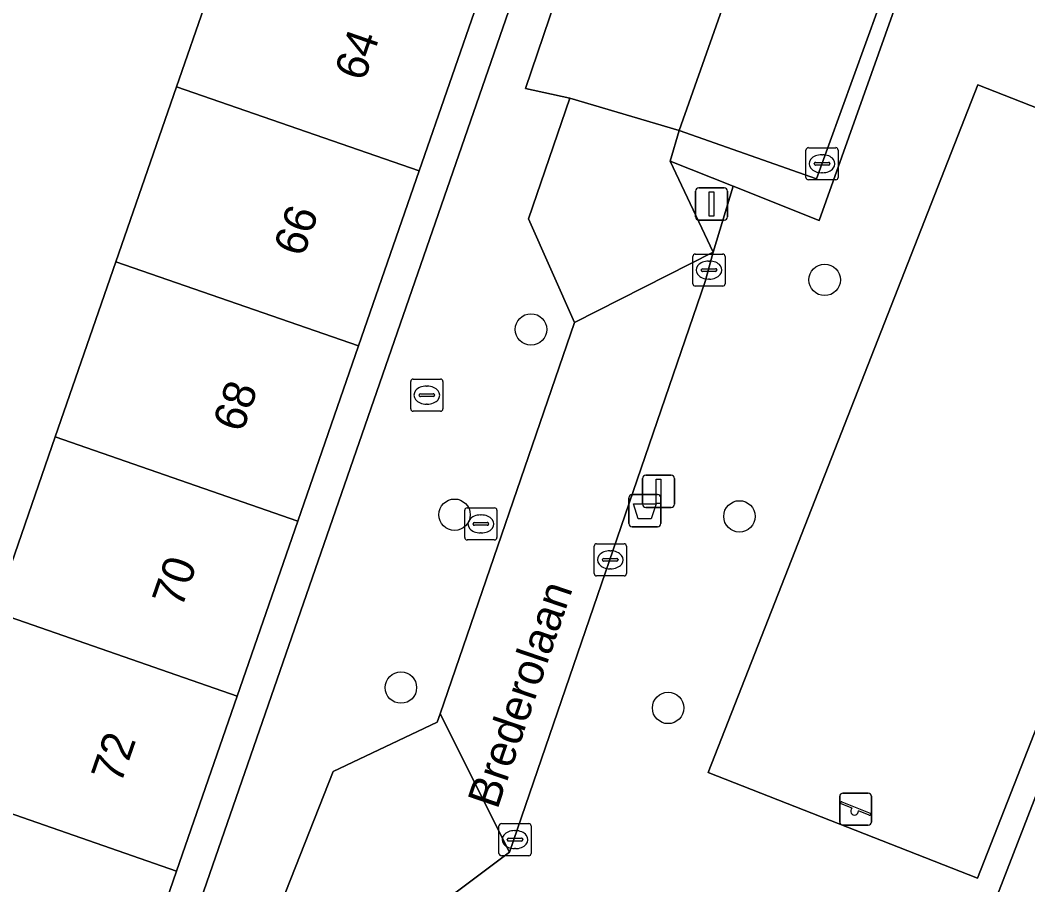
# Model space of a CAD drawing. Extents: x 160349 to 161355, y 381727 to 382854.
# Drawn here: x 160652.39 to 160683.73, y 382175.26 to 382202.15 of the extents above; entities that cross this region are included whole.
import ezdxf

# ---------------------------------------------------------------- set-up
doc = ezdxf.new("R2010")
doc.units = 0
for name, color, linetype in [('IMGEO_Afvalbak', 7, 'Continuous'), ('IMGEO_Boom', 7, 'Continuous'), ('IMGEO_Brandkraan', 7, 'Continuous'), ('IMGEO_Erf', 7, 'Continuous'), ('IMGEO_Groenvoorziening', 7, 'Continuous'), ('IMGEO_Kolk', 7, 'Continuous'), ('IMGEO_Lichtmast', 7, 'Continuous'), ('IMGEO_Openbare_ruimte_label', 7, 'Continuous'), ('IMGEO_Pand', 7, 'Continuous'), ('IMGEO_Pand_nummerreeks', 7, 'Continuous'), ('IMGEO_Parkeervlak_open', 7, 'Continuous'), ('IMGEO_Rioolput', 7, 'Continuous'), ('IMGEO_Speelvoorziening', 7, 'Continuous'), ('IMGEO_Verkeersbordpaal', 7, 'Continuous'), ('IMGEO_Voetpad_open', 7, 'Continuous'), ('IMGEO_Woonerf_open', 7, 'Continuous')]:
    doc.layers.add(name, color=color, linetype=linetype)

msp = doc.modelspace()

# ---------------------------------------------------------------- linework, layer by layer
at = {"layer": 'IMGEO_Afvalbak'}
for p, q in [((160671.322, 382186.495), (160671.322, 382187.295)), ((160671.322, 382187.295), (160671.322, 382186.495)), ((160671.422, 382187.395), (160672.212, 382187.395)), ((160672.212, 382187.395), (160671.422, 382187.395)), ((160672.312, 382187.295), (160672.312, 382186.495)), ((160672.312, 382186.495), (160672.312, 382187.295)), ((160672.212, 382186.395), (160671.422, 382186.395)), ((160671.422, 382186.395), (160672.212, 382186.395))]:
    msp.add_line(p, q, dxfattribs=at)
msp.add_lwpolyline([(160671.465, 382187.109), (160672.169, 382187.109), (160672.02, 382186.639), (160671.614, 382186.639), (160671.465, 382187.109)], dxfattribs=at)
for centre, start, end in [((160671.422, 382187.295), 90, 180), ((160671.422, 382187.295), 90, 180), ((160672.212, 382187.295), 0, 90), ((160672.212, 382187.295), 360, 90), ((160671.422, 382186.495), 180, 270), ((160671.422, 382186.495), 180, 270), ((160672.212, 382186.495), 270, 0), ((160672.212, 382186.495), 270, 0)]:
    msp.add_arc(centre, 0.1, start, end, dxfattribs=at)
at = {"layer": 'IMGEO_Boom'}
for centre in [(160677.413, 382194.076), (160668.277, 382192.533), (160665.898, 382186.77), (160674.762, 382186.718), (160664.231, 382181.393), (160672.543, 382180.76)]:
    msp.add_circle(centre, 0.489, dxfattribs=at)
at = {"layer": 'IMGEO_Brandkraan'}
for p, q in [((160664.611, 382190.99), (160665.463, 382190.99)), ((160664.536, 382190.064), (160664.536, 382190.916)), ((160665.024, 382190.77), (160665.049, 382190.77)), ((160665.537, 382190.916), (160665.537, 382190.064)), ((160664.795, 382190.484), (160664.795, 382190.496)), ((160665.233, 382190.447), (160664.835, 382190.447)), ((160664.838, 382190.533), (160665.236, 382190.533)), ((160665.279, 382190.496), (160665.279, 382190.484)), ((160665.047, 382190.21), (160665.022, 382190.21)), ((160665.463, 382189.99), (160664.611, 382189.99))]:
    msp.add_line(p, q, dxfattribs=at)
for points in [[(160664.611, 382190.99), (160665.463, 382190.99)], [(160664.536, 382190.064), (160664.536, 382190.916)], [(160665.537, 382190.916), (160665.537, 382190.064)], [(160665.463, 382189.99), (160664.611, 382189.99)]]:
    msp.add_lwpolyline(points, dxfattribs=at)
for centre, radius, start, end in [((160664.613, 382190.914), 0.0765, 91.552, 178.448), ((160664.613, 382190.914), 0.0765, 91.552, 178.448), ((160665.461, 382190.914), 0.0765, 1.552, 88.448), ((160665.461, 382190.914), 0.0765, 1.552, 88.448), ((160664.835, 382190.493), 0.0403, 85.8775, 175.7526), ((160664.832, 382190.483), 0.0366, 178.938, 274.7102), ((160665.236, 382190.49), 0.043, 264.8664, 352.4533), ((160665.24, 382190.495), 0.0386, 1.7309, 96.639), ((160664.613, 382190.066), 0.0765, 181.552, 268.448), ((160664.613, 382190.066), 0.0765, 181.552, 268.448), ((160665.461, 382190.066), 0.0765, 271.552, 358.448), ((160665.461, 382190.066), 0.0765, 271.552, 358.448)]:
    msp.add_arc(centre, radius, start, end, dxfattribs=at)
for centre, major_axis, ratio, start_param, end_param in [((160665.023, 382190.49), (-0.387, 0.002), 0.722429, 4.712389, 7.853982), ((160665.048, 382190.49), (-0.39, 0.002), 0.717154, 1.570796, 4.712389)]:
    msp.add_ellipse(centre, major_axis=major_axis, ratio=ratio, start_param=start_param, end_param=end_param, dxfattribs=at)
at = {"layer": 'IMGEO_Erf'}
msp.add_lwpolyline([(160678.979, 382235.356), (160678.036, 382235.688), (160676.111, 382230.13), (160674.225, 382224.686), (160672.339, 382219.241), (160670.454, 382213.797), (160668.568, 382208.352), (160666.682, 382202.907), (160664.796, 382197.463), (160662.911, 382192.019), (160661.024, 382186.573), (160659.139, 382181.129), (160657.253, 382175.684), (160655.328, 382170.127), (160656.273, 382169.8)], close=True, dxfattribs=at)
msp.add_lwpolyline([(160636.36, 382203.416), (160635.117, 382199.609), (160637.636, 382198.736), (160636.379, 382195.123), (160635.068, 382191.353), (160632.557, 382192.224), (160631.261, 382188.569), (160633.795, 382187.69), (160632.595, 382184.239), (160636.687, 382182.819), (160634.774, 382177.3), (160647.781, 382172.741), (160649.707, 382178.302), (160651.593, 382183.746), (160653.478, 382189.191), (160655.365, 382194.637), (160657.25, 382200.081), (160659.136, 382205.525)], dxfattribs=at)
at = {"layer": 'IMGEO_Groenvoorziening'}
for points in [[(160693.185, 382201.839), (160694.059, 382204.062), (160684.663, 382209.401), (160685.334, 382210.118), (160686.362, 382212.23), (160683.428, 382213.325), (160677.237, 382195.926), (160674.564, 382196.99), (160673.941, 382194.938), (160673.693, 382194.029), (160667.606, 382176.272), (160664.299, 382173.795), (160668.888, 382172.08), (160670.241, 382171.613), (160670.367, 382171.963), (160677.936, 382169.378), (160678.093, 382169.781), (160680.44, 382168.899), (160689.732, 382192.872)], [(160682.175, 382200.143), (160673.791, 382178.754), (160682.17, 382175.469), (160690.554, 382196.858)], [(160690.554, 382196.858), (160682.17, 382175.469), (160673.791, 382178.754), (160682.175, 382200.143)], [(160674.564, 382196.99), (160672.61, 382197.767), (160673.941, 382194.938)], [(160684.037, 382167.73), (160690.039, 382182.888), (160690.974, 382185.249), (160689.75, 382187.235), (160691.465, 382192.097), (160689.732, 382192.872), (160680.44, 382168.899), (160683.974, 382167.572)]]:
    msp.add_lwpolyline(points, close=True, dxfattribs=at)
at = {"layer": 'IMGEO_Kolk'}
for p, q in [((160676.906, 382198.188), (160677.758, 382198.188)), ((160676.831, 382197.262), (160676.831, 382198.114)), ((160677.319, 382197.968), (160677.344, 382197.968)), ((160677.832, 382198.114), (160677.832, 382197.262)), ((160677.09, 382197.682), (160677.09, 382197.694)), ((160677.528, 382197.645), (160677.13, 382197.645)), ((160677.133, 382197.731), (160677.531, 382197.731)), ((160677.574, 382197.694), (160677.574, 382197.682)), ((160677.342, 382197.408), (160677.317, 382197.408)), ((160677.758, 382197.188), (160676.906, 382197.188)), ((160673.314, 382193.954), (160673.314, 382194.806)), ((160673.389, 382194.88), (160674.241, 382194.88)), ((160674.315, 382194.806), (160674.315, 382193.954)), ((160673.573, 382194.374), (160673.573, 382194.386)), ((160673.616, 382194.423), (160674.014, 382194.423)), ((160673.802, 382194.66), (160673.827, 382194.66)), ((160674.057, 382194.386), (160674.057, 382194.374)), ((160674.011, 382194.337), (160673.613, 382194.337)), ((160673.825, 382194.1), (160673.8, 382194.1)), ((160674.241, 382193.88), (160673.389, 382193.88)), ((160670.244, 382184.942), (160670.244, 382185.794)), ((160670.319, 382185.868), (160671.171, 382185.868)), ((160670.732, 382185.648), (160670.757, 382185.648)), ((160671.245, 382185.794), (160671.245, 382184.942)), ((160670.503, 382185.362), (160670.503, 382185.374)), ((160670.941, 382185.325), (160670.543, 382185.325)), ((160670.546, 382185.411), (160670.944, 382185.411)), ((160670.987, 382185.374), (160670.987, 382185.362)), ((160670.755, 382185.088), (160670.73, 382185.088)), ((160671.171, 382184.868), (160670.319, 382184.868)), ((160667.355, 382177.163), (160668.207, 382177.163)), ((160667.28, 382176.237), (160667.28, 382177.089)), ((160667.768, 382176.943), (160667.793, 382176.943)), ((160668.281, 382177.089), (160668.281, 382176.237)), ((160667.539, 382176.657), (160667.539, 382176.669)), ((160667.977, 382176.62), (160667.579, 382176.62)), ((160667.582, 382176.706), (160667.98, 382176.706)), ((160668.023, 382176.669), (160668.023, 382176.657)), ((160667.791, 382176.383), (160667.766, 382176.383)), ((160668.207, 382176.163), (160667.355, 382176.163))]:
    msp.add_line(p, q, dxfattribs=at)
for points in [[(160676.906, 382198.188), (160677.758, 382198.188)], [(160676.831, 382197.262), (160676.831, 382198.114)], [(160677.832, 382198.114), (160677.832, 382197.262)], [(160677.758, 382197.188), (160676.906, 382197.188)], [(160673.314, 382193.954), (160673.314, 382194.806)], [(160673.389, 382194.88), (160674.241, 382194.88)], [(160674.315, 382194.806), (160674.315, 382193.954)], [(160674.241, 382193.88), (160673.389, 382193.88)], [(160670.244, 382184.942), (160670.244, 382185.794)], [(160670.319, 382185.868), (160671.171, 382185.868)], [(160671.245, 382185.794), (160671.245, 382184.942)], [(160671.171, 382184.868), (160670.319, 382184.868)], [(160667.355, 382177.163), (160668.207, 382177.163)], [(160667.28, 382176.237), (160667.28, 382177.089)], [(160668.281, 382177.089), (160668.281, 382176.237)], [(160668.207, 382176.163), (160667.355, 382176.163)]]:
    msp.add_lwpolyline(points, dxfattribs=at)
for centre, radius, start, end in [((160676.908, 382198.112), 0.0765, 91.552, 178.448), ((160676.908, 382198.112), 0.0765, 91.552, 178.448), ((160677.756, 382198.112), 0.0765, 1.552, 88.448), ((160677.756, 382198.112), 0.0765, 1.552, 88.448), ((160677.13, 382197.691), 0.0403, 85.8775, 175.7526), ((160677.127, 382197.681), 0.0366, 178.938, 274.7102), ((160677.531, 382197.688), 0.043, 264.8664, 352.4533), ((160677.535, 382197.693), 0.0386, 1.7309, 96.639), ((160676.908, 382197.264), 0.0765, 181.552, 268.448), ((160676.908, 382197.264), 0.0765, 181.552, 268.448), ((160677.756, 382197.264), 0.0765, 271.552, 358.448), ((160677.756, 382197.264), 0.0765, 271.552, 358.448), ((160673.391, 382194.804), 0.0765, 91.552, 178.448), ((160673.391, 382194.804), 0.0765, 91.552, 178.448), ((160674.239, 382194.804), 0.0765, 1.552, 88.448), ((160674.239, 382194.804), 0.0765, 1.552, 88.448), ((160673.613, 382194.383), 0.0403, 85.8775, 175.7526), ((160674.018, 382194.385), 0.0386, 1.7309, 96.639), ((160673.61, 382194.373), 0.0366, 178.938, 274.7102), ((160674.014, 382194.38), 0.043, 264.8664, 352.4533), ((160673.391, 382193.956), 0.0765, 181.552, 268.448), ((160673.391, 382193.956), 0.0765, 181.552, 268.448), ((160674.239, 382193.956), 0.0765, 271.552, 358.448), ((160674.239, 382193.956), 0.0765, 271.552, 358.448), ((160670.321, 382185.792), 0.0765, 91.552, 178.448), ((160670.321, 382185.792), 0.0765, 91.552, 178.448), ((160671.169, 382185.792), 0.0765, 1.552, 88.448), ((160671.169, 382185.792), 0.0765, 1.552, 88.448), ((160670.543, 382185.371), 0.0403, 85.8775, 175.7526), ((160670.54, 382185.361), 0.0366, 178.938, 274.7102), ((160670.944, 382185.368), 0.043, 264.8664, 352.4533), ((160670.948, 382185.373), 0.0386, 1.7309, 96.639), ((160670.321, 382184.944), 0.0765, 181.552, 268.448), ((160670.321, 382184.944), 0.0765, 181.552, 268.448), ((160671.169, 382184.944), 0.0765, 271.552, 358.448), ((160671.169, 382184.944), 0.0765, 271.552, 358.448), ((160667.357, 382177.087), 0.0765, 91.552, 178.448), ((160667.357, 382177.087), 0.0765, 91.552, 178.448), ((160668.205, 382177.087), 0.0765, 1.552, 88.448), ((160668.205, 382177.087), 0.0765, 1.552, 88.448), ((160667.579, 382176.666), 0.0403, 85.8775, 175.7526), ((160667.576, 382176.656), 0.0366, 178.938, 274.7102), ((160667.98, 382176.663), 0.043, 264.8664, 352.4533), ((160667.984, 382176.668), 0.0386, 1.7309, 96.639), ((160667.357, 382176.239), 0.0765, 181.552, 268.448), ((160667.357, 382176.239), 0.0765, 181.552, 268.448), ((160668.205, 382176.239), 0.0765, 271.552, 358.448), ((160668.205, 382176.239), 0.0765, 271.552, 358.448)]:
    msp.add_arc(centre, radius, start, end, dxfattribs=at)
for centre, major_axis, ratio, start_param, end_param in [((160677.318, 382197.688), (-0.387, 0.002), 0.722429, 4.712389, 7.853982), ((160677.343, 382197.688), (-0.39, 0.002), 0.717154, 1.570796, 4.712389), ((160673.801, 382194.38), (-0.387, 0.002), 0.722429, 4.712389, 7.853982), ((160673.826, 382194.38), (-0.39, 0.002), 0.717154, 1.570796, 4.712389), ((160670.731, 382185.368), (-0.387, 0.002), 0.722429, 4.712389, 7.853982), ((160670.756, 382185.368), (-0.39, 0.002), 0.717154, 1.570796, 4.712389), ((160667.767, 382176.663), (-0.387, 0.002), 0.722429, 4.712389, 7.853982), ((160667.792, 382176.663), (-0.39, 0.002), 0.717154, 1.570796, 4.712389)]:
    msp.add_ellipse(centre, major_axis=major_axis, ratio=ratio, start_param=start_param, end_param=end_param, dxfattribs=at)
at = {"layer": 'IMGEO_Lichtmast'}
for p, q in [((160673.499, 382196.935), (160674.289, 382196.935)), ((160674.289, 382196.935), (160673.499, 382196.935)), ((160673.399, 382196.035), (160673.399, 382196.835)), ((160673.399, 382196.835), (160673.399, 382196.035)), ((160674.389, 382196.835), (160674.389, 382196.035)), ((160674.389, 382196.035), (160674.389, 382196.835)), ((160674.289, 382195.935), (160673.499, 382195.935)), ((160673.499, 382195.935), (160674.289, 382195.935))]:
    msp.add_line(p, q, dxfattribs=at)
msp.add_lwpolyline([(160673.819, 382196.81), (160673.969, 382196.81), (160673.969, 382196.06), (160673.819, 382196.06), (160673.819, 382196.81)], dxfattribs=at)
for centre, start, end in [((160673.499, 382196.835), 90, 180), ((160673.499, 382196.835), 90, 180), ((160674.289, 382196.835), 0, 90), ((160674.289, 382196.835), 360, 90), ((160673.499, 382196.035), 180, 270), ((160673.499, 382196.035), 180, 270), ((160674.289, 382196.035), 270, 0), ((160674.289, 382196.035), 270, 0)]:
    msp.add_arc(centre, 0.1, start, end, dxfattribs=at)
at = {"layer": 'IMGEO_Pand'}
for points in [[(160659.136, 382205.525), (160657.25, 382200.081), (160664.796, 382197.463), (160666.682, 382202.907)], [(160655.365, 382194.637), (160662.911, 382192.019), (160664.796, 382197.463), (160657.25, 382200.081)], [(160655.365, 382194.637), (160653.478, 382189.191), (160661.024, 382186.573), (160662.911, 382192.019)], [(160653.478, 382189.191), (160651.593, 382183.746), (160659.139, 382181.129), (160661.024, 382186.573)], [(160659.139, 382181.129), (160651.593, 382183.746), (160649.707, 382178.302), (160657.253, 382175.684)], [(160657.253, 382175.684), (160649.707, 382178.302), (160647.781, 382172.741), (160650.604, 382171.763), (160655.328, 382170.127)]]:
    msp.add_lwpolyline(points, close=True, dxfattribs=at)
at = {"layer": 'IMGEO_Parkeervlak_open'}
msp.add_lwpolyline([(160672.887, 382198.717), (160677.16, 382197.218), (160679.072, 382202.502), (160682.616, 382212.575), (160678.398, 382214.339)], close=True, dxfattribs=at)
at = {"layer": 'IMGEO_Rioolput'}
for p, q in [((160666.217, 382186.058), (160666.217, 382186.91)), ((160666.292, 382186.984), (160667.144, 382186.984)), ((160667.218, 382186.91), (160667.218, 382186.058)), ((160666.705, 382186.764), (160666.73, 382186.764)), ((160666.476, 382186.478), (160666.476, 382186.49)), ((160666.914, 382186.441), (160666.516, 382186.441)), ((160666.519, 382186.527), (160666.917, 382186.527)), ((160666.96, 382186.49), (160666.96, 382186.478)), ((160667.144, 382185.984), (160666.292, 382185.984)), ((160666.728, 382186.204), (160666.703, 382186.204))]:
    msp.add_line(p, q, dxfattribs=at)
for points in [[(160666.217, 382186.058), (160666.217, 382186.91)], [(160666.292, 382186.984), (160667.144, 382186.984)], [(160667.218, 382186.91), (160667.218, 382186.058)], [(160667.144, 382185.984), (160666.292, 382185.984)]]:
    msp.add_lwpolyline(points, dxfattribs=at)
for centre, radius, start, end in [((160666.294, 382186.908), 0.0765, 91.552, 178.448), ((160666.294, 382186.908), 0.0765, 91.552, 178.448), ((160667.142, 382186.908), 0.0765, 1.552, 88.448), ((160667.142, 382186.908), 0.0765, 1.552, 88.448), ((160666.516, 382186.487), 0.0403, 85.8775, 175.7526), ((160666.513, 382186.477), 0.0366, 178.938, 274.7102), ((160666.917, 382186.484), 0.043, 264.8664, 352.4533), ((160666.921, 382186.489), 0.0386, 1.7309, 96.639), ((160666.294, 382186.06), 0.0765, 181.552, 268.448), ((160666.294, 382186.06), 0.0765, 181.552, 268.448), ((160667.142, 382186.06), 0.0765, 271.552, 358.448), ((160667.142, 382186.06), 0.0765, 271.552, 358.448)]:
    msp.add_arc(centre, radius, start, end, dxfattribs=at)
for centre, major_axis, ratio, start_param, end_param in [((160666.704, 382186.484), (-0.387, 0.002), 0.722429, 4.712389, 7.853982), ((160666.729, 382186.484), (-0.39, 0.002), 0.717154, 1.570796, 4.712389)]:
    msp.add_ellipse(centre, major_axis=major_axis, ratio=ratio, start_param=start_param, end_param=end_param, dxfattribs=at)
at = {"layer": 'IMGEO_Speelvoorziening'}
for p, q in [((160677.98, 382178.111), (160678.77, 382178.111)), ((160678.77, 382178.111), (160677.98, 382178.111)), ((160677.88, 382177.211), (160677.88, 382178.011)), ((160677.88, 382178.011), (160677.88, 382177.211)), ((160678.263, 382177.639), (160677.924, 382177.776)), ((160677.949, 382177.836), (160678.825, 382177.483)), ((160678.87, 382178.011), (160678.87, 382177.211)), ((160678.87, 382177.211), (160678.87, 382178.011)), ((160678.801, 382177.423), (160678.461, 382177.56)), ((160678.77, 382177.111), (160677.98, 382177.111)), ((160677.98, 382177.111), (160678.77, 382177.111))]:
    msp.add_line(p, q, dxfattribs=at)
for centre, radius, start, end in [((160677.98, 382178.011), 0.1, 90, 180), ((160677.98, 382178.011), 0.1, 90, 180), ((160678.77, 382178.011), 0.1, 0, 90), ((160678.77, 382178.011), 0.1, 360, 90), ((160677.937, 382177.806), 0.0327, 68.078, 248.078), ((160678.342, 382177.549), 0.12, 130.9928, 5.1632), ((160678.813, 382177.453), 0.0327, 248.078, 68.078), ((160677.98, 382177.211), 0.1, 180, 270), ((160677.98, 382177.211), 0.1, 180, 270), ((160678.77, 382177.211), 0.1, 270, 0), ((160678.77, 382177.211), 0.1, 270, 0)]:
    msp.add_arc(centre, radius, start, end, dxfattribs=at)
at = {"layer": 'IMGEO_Verkeersbordpaal'}
for p, q in [((160671.75, 382187.098), (160671.75, 382187.898)), ((160671.75, 382187.898), (160671.75, 382187.098)), ((160671.85, 382187.998), (160672.64, 382187.998)), ((160672.64, 382187.998), (160671.85, 382187.998)), ((160672.74, 382187.898), (160672.74, 382187.098)), ((160672.74, 382187.098), (160672.74, 382187.898)), ((160672.64, 382186.998), (160671.85, 382186.998)), ((160671.85, 382186.998), (160672.64, 382186.998))]:
    msp.add_line(p, q, dxfattribs=at)
msp.add_lwpolyline([(160672.17, 382187.873), (160672.32, 382187.873), (160672.32, 382187.123), (160672.17, 382187.123), (160672.17, 382187.873)], dxfattribs=at)
for centre, start, end in [((160671.85, 382187.898), 90, 180), ((160671.85, 382187.898), 90, 180), ((160672.64, 382187.898), 0, 90), ((160672.64, 382187.898), 360, 90), ((160671.85, 382187.098), 180, 270), ((160671.85, 382187.098), 180, 270), ((160672.64, 382187.098), 270, 0), ((160672.64, 382187.098), 270, 0)]:
    msp.add_arc(centre, 0.1, start, end, dxfattribs=at)
at = {"layer": 'IMGEO_Voetpad_open'}
for points in [[(160682.3, 382232.389), (160678.979, 382235.356), (160656.273, 382169.8), (160655.119, 382166.468), (160634.794, 382107.787), (160639.616, 382106.019), (160640.607, 382108.902), (160638.62, 382111.527), (160640.555, 382116.871), (160639.534, 382117.379), (160643.391, 382128.676)], [(160646.738, 382138.508), (160647.308, 382140.103), (160648.749, 382139.677), (160650.485, 382144.361), (160652.241, 382143.773), (160652.976, 382143.527), (160654.244, 382147.569), (160653.938, 382148.171), (160652.456, 382151.083), (160654.086, 382155.763), (160654.142, 382155.925), (160653.091, 382156.423), (160659.21, 382174.542), (160660.36, 382174.315), (160662.127, 382178.778), (160665.361, 382180.315), (160665.451, 382180.576), (160669.634, 382192.745), (160668.197, 382195.976), (160669.486, 382199.728), (160668.101, 382200.032), (160669.967, 382205.508)]]:
    msp.add_lwpolyline(points, dxfattribs=at)
at = {"layer": 'IMGEO_Woonerf_open'}
for points in [[(160678.398, 382214.339), (160681.078, 382219.315), (160676.985, 382221.847), (160674.829, 382215.869), (160673.64, 382216.076), (160669.967, 382205.508), (160668.101, 382200.032), (160669.486, 382199.728), (160672.887, 382198.717)], [(160672.61, 382197.767), (160672.887, 382198.717), (160669.486, 382199.728), (160668.197, 382195.976), (160669.634, 382192.745), (160673.941, 382194.938)], [(160673.693, 382194.029), (160673.941, 382194.938), (160669.634, 382192.745), (160665.451, 382180.576), (160667.606, 382176.272)], [(160665.451, 382180.576), (160665.361, 382180.315), (160662.127, 382178.778), (160660.36, 382174.315), (160663.323, 382173.22), (160663.984, 382172.987), (160664.299, 382173.795), (160667.606, 382176.272)]]:
    msp.add_lwpolyline(points, close=True, dxfattribs=at)
msp.add_lwpolyline([(160679.072, 382202.502), (160677.16, 382197.218), (160672.887, 382198.717), (160672.61, 382197.767), (160674.564, 382196.99), (160677.237, 382195.926), (160683.428, 382213.325)], dxfattribs=at)

# ---------------------------------------------------------------- texts
at = {"layer": 'IMGEO_Openbare_ruimte_label'}
msp.add_text('Brederolaan', height=1, rotation=71.1482, dxfattribs=at).set_placement((160667.23, 382177.577))
at = {"layer": 'IMGEO_Pand_nummerreeks'}
for s, p in [('64', (160663.085, 382200.219)), ('66', (160661.192, 382194.756)), ('68', (160659.301, 382189.295)), ('70', (160657.409, 382183.832)), ('72', (160655.514, 382178.363))]:
    msp.add_text(s, height=1, rotation=70.8957, dxfattribs=at).set_placement(p)

doc.saveas('drawing.dxf')
